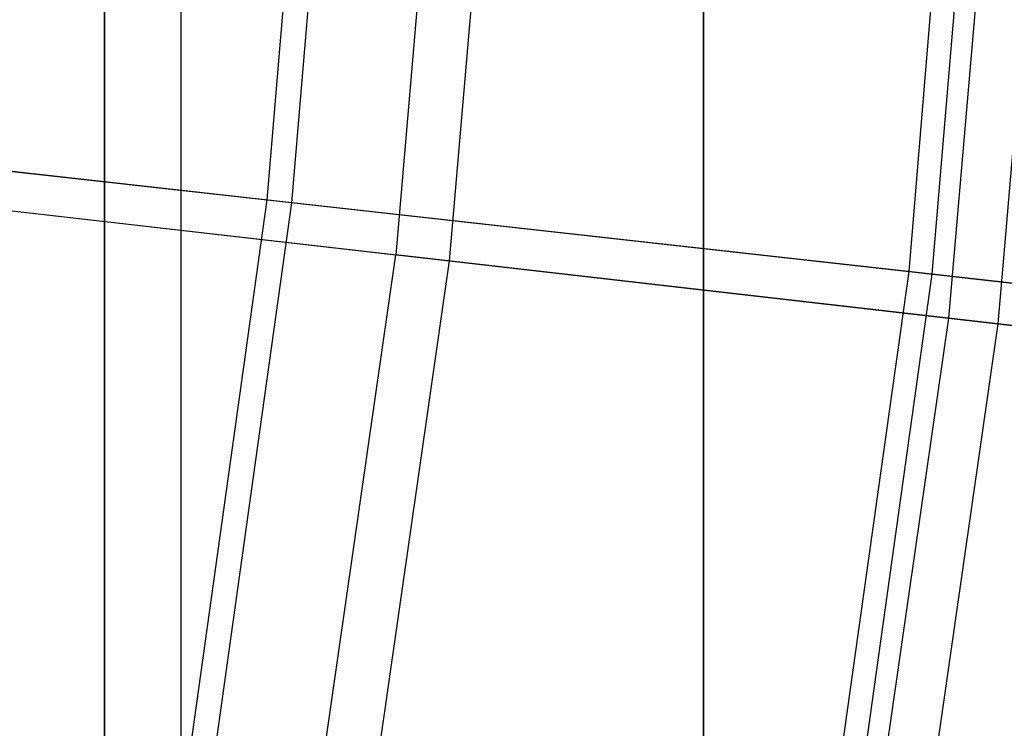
# Model space of a CAD drawing. Extents: x 0.1 to 12.1, y -6 to 6.
# Tile 286 of 334: x 10.362 to 10.693, y -0.667 to -0.429. Entities that reach past the tile are written whole.
import ezdxf

# ---------------------------------------------------------------- set-up
doc = ezdxf.new("R2010")
doc.units = 0
doc.header["$LTSCALE"] = 2.54
doc.layers.get('0').update_dxf_attribs({"linetype": 'CONTINUOUS'})

# ---------------------------------------------------------------- blocks, each defined once
blk = doc.blocks.new('DROPS_COLOR_B-11195_STL')
at = {"color": 0}
for p, q in [((10.41597, -0.90001, 52.81721), (10.41597, 0.89999, 52.81721)), ((10.41597, -0.90001, 52.81721), (10.41597, 0.89999, 52.81721)), ((10.41597, -0.90001, 61.0696), (10.41597, 0.89999, 61.0696)), ((10.41597, -0.90001, 61.0696), (10.41597, 0.89999, 61.0696)), ((10.39013, 0, 19.44761), (10.39013, -0.8, 19.44761)), ((10.39013, 0, 19.44761), (10.39013, -0.8, 19.44761)), ((10.39013, -0.8, 34.44761), (10.39013, 0, 34.44761)), ((10.39013, -0.8, 34.44761), (10.39013, 0, 34.44761)), ((10.59154, 0, 19.83452), (10.59154, -0.8, 19.83452)), ((10.59154, 0, 19.83452), (10.59154, -0.8, 19.83452)), ((10.59154, -0.8, 34.0607), (10.59154, 0, 34.0607)), ((10.59154, -0.8, 34.0607), (10.59154, 0, 34.0607)), ((10.50986, -0.25445, 4.17702), (10.48808, -0.50807, 4.17702)), ((10.50986, -0.25445, 4.17702), (10.48808, -0.50807, 4.17702)), ((10.52796, -0.25549, 11.18508), (10.50609, -0.51014, 11.18508)), ((10.52796, -0.25549, 11.18508), (10.50609, -0.51014, 11.18508)), ((10.69666, -0.26513, 4.44423), (10.67396, -0.5294, 4.44423)), ((10.69666, -0.26513, 4.44423), (10.67396, -0.5294, 4.44423)), ((10.71337, -0.26609, 10.9169), (10.69059, -0.53131, 10.9169)), ((10.71337, -0.26609, 10.9169), (10.69059, -0.53131, 10.9169)), ((10.28781, -0.4851, 3.92055), (10.48808, -0.50807, 4.17702)), ((10.28781, -0.4851, 3.92055), (10.48808, -0.50807, 4.17702)), ((10.30714, -0.48731, 11.44259), (10.50609, -0.51014, 11.18508)), ((10.30714, -0.48731, 11.44259), (10.50609, -0.51014, 11.18508)), ((10.45185, -0.76004, 4.17702), (10.48808, -0.50807, 4.17702)), ((10.45185, -0.76004, 4.17702), (10.48808, -0.50807, 4.17702)), ((10.67396, -0.5294, 4.44423), (10.48808, -0.50807, 4.17702)), ((10.67396, -0.5294, 4.44423), (10.48808, -0.50807, 4.17702)), ((10.50609, -0.51014, 11.18508), (10.46972, -0.76313, 11.18508)), ((10.50609, -0.51014, 11.18508), (10.46972, -0.76313, 11.18508)), ((10.50609, -0.51014, 11.18508), (10.69059, -0.53131, 10.9169)), ((10.50609, -0.51014, 11.18508), (10.69059, -0.53131, 10.9169)), ((10.67396, -0.5294, 4.44423), (10.63621, -0.79194, 4.44423)), ((10.67396, -0.5294, 4.44423), (10.63621, -0.79194, 4.44423)), ((10.84488, -0.54901, 4.72138), (10.67396, -0.5294, 4.44423)), ((10.84488, -0.54901, 4.72138), (10.67396, -0.5294, 4.44423)), ((10.69059, -0.53131, 10.9169), (10.65271, -0.7948, 10.9169)), ((10.69059, -0.53131, 10.9169), (10.65271, -0.7948, 10.9169)), ((10.69059, -0.53131, 10.9169), (10.86009, -0.55076, 10.63887)), ((10.69059, -0.53131, 10.9169), (10.86009, -0.55076, 10.63887))]:
    blk.add_line(p, q, dxfattribs=at)
blk = doc.blocks.new('GROUP_1')
at = {"color": 0}
for p, q in [((10.38488, 5.50766, 1.93392), (10.40532, 5.75211, 1.93392)), ((10.38488, 5.50766, 1.93392), (10.40532, 5.75211, 1.93392)), ((10.3932, 5.50673, 10.05698), (10.41368, 5.75164, 10.05698)), ((10.3932, 5.50673, 10.05698), (10.41368, 5.75164, 10.05698)), ((10.6007, 5.48356, 2.18298), (10.62214, 5.74004, 2.18298)), ((10.6007, 5.48356, 2.18298), (10.62214, 5.74004, 2.18298)), ((10.6085, 5.48269, 9.80747), (10.62998, 5.7396, 9.80747)), ((10.6085, 5.48269, 9.80747), (10.62998, 5.7396, 9.80747)), ((10.15577, 5.53325, 1.69719), (10.38488, 5.50766, 1.93392)), ((10.15577, 5.53325, 1.69719), (10.38488, 5.50766, 1.93392)), ((10.3932, 5.50673, 10.05698), (10.16458, 5.53226, 10.29419)), ((10.3932, 5.50673, 10.05698), (10.16458, 5.53226, 10.29419)), ((10.3509, 5.26473, 1.93392), (10.38488, 5.50766, 1.93392)), ((10.3509, 5.26473, 1.93392), (10.38488, 5.50766, 1.93392)), ((10.35915, 5.26334, 10.05698), (10.3932, 5.50673, 10.05698)), ((10.35915, 5.26334, 10.05698), (10.3932, 5.50673, 10.05698)), ((10.38488, 5.50766, 1.93392), (10.6007, 5.48356, 2.18298)), ((10.38488, 5.50766, 1.93392), (10.6007, 5.48356, 2.18298)), ((10.6085, 5.48269, 9.80747), (10.3932, 5.50673, 10.05698)), ((10.6085, 5.48269, 9.80747), (10.3932, 5.50673, 10.05698)), ((10.56504, 5.22868, 2.18298), (10.6007, 5.48356, 2.18298)), ((10.56504, 5.22868, 2.18298), (10.6007, 5.48356, 2.18298)), ((10.6007, 5.48356, 2.18298), (10.80256, 5.46102, 2.44362)), ((10.6007, 5.48356, 2.18298), (10.80256, 5.46102, 2.44362)), ((10.57278, 5.22737, 9.80747), (10.6085, 5.48269, 9.80747)), ((10.57278, 5.22737, 9.80747), (10.6085, 5.48269, 9.80747)), ((10.80983, 5.46021, 9.54642), (10.6085, 5.48269, 9.80747)), ((10.80983, 5.46021, 9.54642), (10.6085, 5.48269, 9.80747))]:
    blk.add_line(p, q, dxfattribs=at)
blk.add_blockref('DROPS_COLOR_B-11195_STL', (-0.06, 5.99731, -1.7), dxfattribs=at)

msp = doc.modelspace()

# ---------------------------------------------------------------- block references
at = {"color": 0}
msp.add_blockref('GROUP_1', (0.06, -5.99731, 1.7), dxfattribs=at)

doc.saveas('drawing.dxf')
